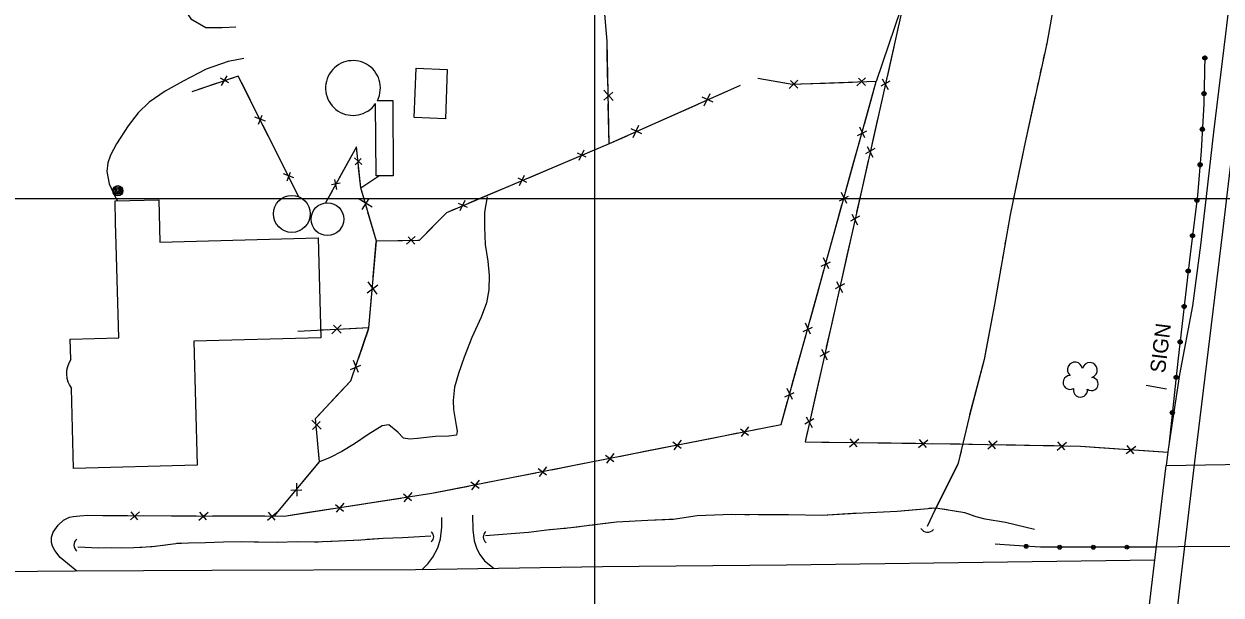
# Model space of a CAD drawing. Extents: x 353423 to 364002, y 127000 to 201942.
# Drawn here: x 361274.5 to 361747.4, y 142843.4 to 143068.9 of the extents above; entities that cross this region are included whole.
import ezdxf

# ---------------------------------------------------------------- set-up
doc = ezdxf.new("R2010")
doc.units = 0
for name, color, linetype in [('E_DTM_SlopeBottom', 7, 'Continuous'), ('E_DTM_SlopeTop', 7, 'Continuous'), ('E_FEN_Generic', 7, 'Continuous'), ('E_LAND_BrushLine', 7, 'Continuous'), ('E_LAND_TreeLine', 7, 'Continuous'), ('E_MISCPROP', 7, 'Continuous'), ('E_STRUCT_WingWall', 7, 'Continuous'), ('E_WTR_FlowLine', 7, 'Continuous')]:
    doc.layers.add(name, color=color, linetype=linetype)

msp = doc.modelspace()

# ---------------------------------------------------------------- linework, layer by layer
at = {"layer": 'E_DTM_SlopeBottom'}
for p, q in [((361355.39, 143045.64), (361352.1, 143047.54)), ((361354.6, 143048.45), (361352.37, 143044.62)), ((361580.2, 143046.71), (361576.75, 143043.47)), ((361580.15, 143043.59), (361577.36, 143046.54)), ((361606.98, 143047.69), (361603.52, 143044.45)), ((361606.92, 143044.57), (361604.13, 143047.52)), ((361616.6, 143046.38), (361612.96, 143044.38)), ((361613.54, 143047.24), (361615.84, 143042.98)), ((361507.22, 143038.7), (361503.56, 143042.74)), ((361503.63, 143038.82), (361507.08, 143041.98)), ((361545.44, 143041.36), (361543.14, 143036.42)), ((361546.72, 143038.02), (361542.48, 143039.96)), ((361369.87, 143030.48), (361365.77, 143032.16)), ((361367.2, 143029.31), (361368.62, 143032.83)), ((361518.61, 143025.5), (361514.36, 143027.45)), ((361517.32, 143028.85), (361515.03, 143023.91)), ((361606.73, 143023.89), (361604.68, 143028.17)), ((361603.77, 143024.89), (361607.42, 143026.66)), ((361496.65, 143016.25), (361493.16, 143017.93)), ((361495.64, 143019.04), (361493.66, 143014.99)), ((361610.61, 143019.69), (361606.97, 143017.69)), ((361607.54, 143020.55), (361609.84, 143016.29)), ((361407.99, 143013.37), (361405.05, 143016.11)), ((361405.35, 143013.23), (361407.68, 143015.77)), ((361381.1, 143008.09), (361377, 143009.77)), ((361378.42, 143006.92), (361379.85, 143010.45)), ((361473.16, 143006.32), (361469.67, 143008)), ((361472.15, 143009.11), (361470.17, 143005.05)), ((361399.37, 143006.1), (361396, 143005.35)), ((361397.12, 143007.49), (361397.97, 143003.57)), ((361412, 142996.53), (361406.91, 142999.78)), ((361408.13, 142995.61), (361410.9, 142999.99)), ((361448.65, 142999.18), (361446.67, 142995.12)), ((361596.61, 142999.07), (361600.26, 143000.85)), ((361599.56, 142998.08), (361597.52, 143002.36)), ((361449.67, 142996.39), (361446.18, 142998.06)), ((361601.53, 142993.86), (361603.83, 142989.6)), ((361604.6, 142993), (361600.96, 142991.01)), ((361429.01, 142984.98), (361425.66, 142981.95)), ((361428.91, 142982.01), (361426.3, 142984.87)), ((361589.45, 142973.26), (361593.1, 142975.03)), ((361592.4, 142972.27), (361590.36, 142976.54)), ((361410.12, 142962.8), (361414.29, 142965.87)), ((361414.06, 142962.25), (361410.5, 142967.12)), ((361598.59, 142966.32), (361594.95, 142964.32)), ((361595.52, 142967.18), (361597.82, 142962.92)), ((361399.87, 142950.15), (361396.19, 142946.62)), ((361399.85, 142946.8), (361396.81, 142949.94)), ((361582.28, 142947.44), (361585.94, 142949.22)), ((361585.24, 142946.45), (361583.2, 142950.73)), ((361592.59, 142939.63), (361588.95, 142937.63)), ((361589.52, 142940.49), (361591.82, 142936.23)), ((361403.53, 142932.5), (361407.57, 142934.18)), ((361406.64, 142931.25), (361404.72, 142935.98)), ((361575.12, 142921.63), (361578.78, 142923.4)), ((361578.08, 142920.64), (361576.03, 142924.92)), ((361583.53, 142913.8), (361585.83, 142909.54)), ((361391.89, 142908.9), (361388.19, 142912.41)), ((361388.53, 142908.76), (361391.53, 142911.95)), ((361557.5, 142909.1), (361560.77, 142906.6)), ((361557.95, 142905.97), (361560.89, 142909.77)), ((361586.59, 142912.94), (361582.95, 142910.94)), ((361530.89, 142903.85), (361534.15, 142901.35)), ((361531.33, 142900.73), (361534.27, 142904.52)), ((361600.59, 142901.95), (361604.27, 142905.08)), ((361600.79, 142905.13), (361603.5, 142901.98)), ((361627.94, 142901.61), (361631.62, 142904.75)), ((361628.14, 142904.79), (361630.85, 142901.64)), ((361655.28, 142901.19), (361658.98, 142904.3)), ((361655.5, 142904.36), (361658.19, 142901.2)), ((361682.85, 142903.86), (361685.54, 142900.7)), ((361504.72, 142895.48), (361507.66, 142899.28)), ((361682.63, 142900.68), (361686.33, 142903.8)), ((361709.85, 142899.3), (361713.71, 142902.22)), ((361710.23, 142902.46), (361712.76, 142899.17)), ((361504.27, 142898.61), (361507.54, 142896.11)), ((361477.66, 142893.36), (361480.93, 142890.86)), ((361478.11, 142890.24), (361481.05, 142894.03)), ((361379.92, 142884.8), (361384.29, 142884.93)), ((361382.38, 142882.52), (361382.27, 142887.62)), ((361451.05, 142888.12), (361454.32, 142885.62)), ((361451.49, 142884.99), (361454.44, 142888.79)), ((361424.41, 142883.35), (361427.57, 142880.71)), ((361424.73, 142880.21), (361427.83, 142883.87)), ((361316.53, 142873.08), (361320.15, 142876.22)), ((361316.7, 142876.23), (361319.41, 142873.14)), ((361343.65, 142873.01), (361347.28, 142876.16)), ((361343.82, 142876.17), (361346.54, 142873.07)), ((361370.77, 142872.95), (361374.4, 142876.09)), ((361370.95, 142876.1), (361373.66, 142873.01)), ((361397.6, 142879.23), (361400.76, 142876.59)), ((361397.92, 142876.08), (361401.02, 142879.75))]:
    msp.add_line(p, q, dxfattribs=at)
for points in [[(361682.01, 143343.86), (361669.03, 143284.63), (361654.77, 143218.98), (361639.29, 143152.27), (361623.26, 143082), (361611.17, 143046.17)], [(361623.56, 143084.21), (361612.09, 143032.96), (361595.18, 142957.89), (361583.05, 142903.87), (361640.33, 142903.17), (361691.9, 142902.22), (361726.37, 142899.89)], [(361557.44, 143044.6), (361505.64, 143021.54), (361504.83, 143062.12), (361503.33, 143080.48)], [(361504.93, 143057.15), (361504.83, 143062.12), (361504.34, 143068.13)], [(361620.01, 143068.36), (361617.59, 143057.51)], [(361505.17, 143044.65), (361504.93, 143057.15)], [(361617.59, 143057.51), (361615.45, 143047.97)], [(361383.07, 143000.68), (361359.16, 143048.34), (361340.84, 143042.15)], [(361361.72, 143043.23), (361359.16, 143048.34), (361356.09, 143047.3)], [(361573.61, 142910.79), (361611.17, 143046.17), (361577.96, 143044.96), (361564.39, 143047.4)], [(361575.1, 143045.47), (361564.39, 143047.4)], [(361601.83, 143045.83), (361590.95, 143045.43)], [(361609.42, 143039.86), (361611.17, 143046.17), (361608.15, 143046.06)], [(361350.48, 143045.41), (361340.84, 143042.15)], [(361366.29, 143034.14), (361361.72, 143043.23)], [(361557.44, 143044.6), (361547.39, 143040.13)], [(361590.95, 143045.43), (361581.38, 143045.08)], [(361614.04, 143041.67), (361612.09, 143032.96), (361611.61, 143030.82)], [(361505.54, 143026.39), (361505.32, 143037.38)], [(361540.75, 143037.17), (361529.32, 143032.08)], [(361606.51, 143029.37), (361609.42, 143039.86)], [(361529.32, 143032.08), (361519.28, 143027.61)], [(361372.95, 143020.84), (361368.94, 143028.85)], [(361611.61, 143030.82), (361609.46, 143021.28)], [(361512.63, 143024.66), (361505.64, 143021.54), (361505.54, 143026.39)], [(361602.26, 143014.04), (361604.82, 143023.27)], [(361377.51, 143011.75), (361372.95, 143020.84)], [(361407.52, 143004.21), (361405.83, 143020.39), (361393.66, 142998.26)], [(361406.12, 143017.62), (361405.83, 143020.39), (361402.73, 143014.75)], [(361505.64, 143021.54), (361441.42, 142994.39), (361430.63, 142983.41), (361413.71, 142983.12)], [(361505.64, 143021.54), (361497.24, 143017.99)], [(361402.73, 143014.75), (361398.82, 143007.64)], [(361491.69, 143015.64), (361482.14, 143011.61)], [(361599.35, 143003.55), (361602.26, 143014.04)], [(361608.04, 143014.98), (361605.6, 143004.14)], [(361407.52, 143004.21), (361406.68, 143012.28)], [(361410.77, 142948.87), (361413.71, 142983.12), (361407.52, 143004.21), (361414.64, 143008.95)], [(361408.09, 143002.3), (361407.52, 143004.21), (361414.64, 143008.95)], [(361482.14, 143011.61), (361473.75, 143008.06)], [(361383.06, 143000.68), (361380.17, 143006.46)], [(361468.2, 143005.71), (361458.65, 143001.68)], [(361605.6, 143004.14), (361603.45, 142994.6)], [(361396.23, 143002.94), (361393.66, 142998.27)], [(361458.65, 143001.68), (361450.25, 142998.12)], [(361413.69, 142982.86), (361413.71, 142983.12), (361410.35, 142994.56)], [(361444.7, 142995.78), (361441.42, 142994.39), (361436.65, 142989.54)], [(361595.1, 142988.23), (361597.65, 142997.45)], [(361436.65, 142989.54), (361430.63, 142983.41), (361430.1, 142983.4)], [(361592.18, 142977.74), (361595.1, 142988.23)], [(361602.03, 142988.29), (361599.59, 142977.45)], [(361412.5, 142969.05), (361413.69, 142982.86)], [(361424.08, 142983.3), (361413.71, 142983.12)], [(361599.59, 142977.45), (361597.44, 142967.91)], [(361587.93, 142962.41), (361590.49, 142971.64)], [(361410.77, 142948.87), (361411.81, 142961.02)], [(361585.02, 142951.92), (361587.93, 142962.41)], [(361596.02, 142961.61), (361595.18, 142957.89), (361593.58, 142950.76)], [(361373.64, 142874.83), (361391.29, 142896.04), (361389.69, 142913.07), (361403.65, 142928.06), (361410.77, 142948.87), (361382.65, 142947.53)], [(361394.35, 142948.09), (361391.72, 142947.96)], [(361410.55, 142948.23), (361410.77, 142948.87), (361401.16, 142948.41)], [(361406.76, 142937.14), (361410.55, 142948.23)], [(361593.58, 142950.76), (361591.44, 142941.23)], [(361580.77, 142936.6), (361583.33, 142945.83)], [(361577.86, 142926.11), (361580.77, 142936.6)], [(361590.02, 142934.92), (361587.58, 142924.08)], [(361398.53, 142922.56), (361403.65, 142928.06), (361404.55, 142930.7)], [(361587.58, 142924.08), (361585.44, 142914.54)], [(361390.54, 142913.99), (361398.53, 142922.56)], [(361573.61, 142910.79), (361576.17, 142920.01)], [(361305.71, 142874.8), (361377.28, 142874.62), (361435.67, 142883.6), (361573.61, 142910.79)], [(361562.8, 142908.65), (361573.61, 142910.79)], [(361391.17, 142897.27), (361390.21, 142907.53)], [(361536.18, 142903.41), (361547, 142905.54)], [(361547, 142905.54), (361556.51, 142907.42)], [(361584.03, 142908.23), (361583.05, 142903.87), (361589.69, 142903.79)], [(361509.57, 142898.17), (361520.39, 142900.3)], [(361520.39, 142900.3), (361529.9, 142902.17)], [(361589.69, 142903.79), (361599.47, 142903.67)], [(361605.93, 142903.59), (361617.04, 142903.46)], [(361617.04, 142903.46), (361626.82, 142903.33)], [(361633.28, 142903.26), (361640.33, 142903.17), (361644.4, 142903.1)], [(361644.4, 142903.1), (361654.17, 142902.92)], [(361660.63, 142902.8), (361671.74, 142902.59)], [(361671.74, 142902.59), (361681.52, 142902.41)], [(361687.98, 142902.29), (361691.9, 142902.22), (361699.08, 142901.74)], [(361699.08, 142901.74), (361708.83, 142901.08)], [(361715.28, 142900.64), (361726.37, 142899.89)], [(361726.49, 142900.93), (361725.73, 142894.55)], [(361384.59, 142887.99), (361391.29, 142896.04), (361391.17, 142897.27)], [(361482.96, 142892.92), (361493.77, 142895.05)], [(361493.77, 142895.05), (361503.29, 142896.93)], [(361760.35, 142796.52), (361713.85, 142795.74), (361725.73, 142894.55), (361772.51, 142895.42), (361760.35, 142796.52)], [(361456.35, 142887.68), (361467.16, 142889.81)], [(361467.16, 142889.81), (361476.67, 142891.68)], [(361440.55, 142884.56), (361450.06, 142886.44)], [(361373.64, 142874.83), (361380.23, 142882.75)], [(361402.88, 142878.56), (361413.78, 142880.24)], [(361413.78, 142880.24), (361423.36, 142881.71)], [(361429.69, 142882.68), (361435.67, 142883.6), (361440.55, 142884.56)], [(361376.06, 142874.63), (361377.28, 142874.62), (361386.97, 142876.11)], [(361386.97, 142876.11), (361396.55, 142877.59)], [(361305.71, 142874.8), (361315.4, 142874.77)], [(361321.81, 142874.76), (361332.83, 142874.73)], [(361332.83, 142874.73), (361342.52, 142874.71)], [(361348.93, 142874.69), (361359.96, 142874.67)], [(361359.96, 142874.67), (361369.65, 142874.64)]]:
    msp.add_lwpolyline(points, dxfattribs=at)
for centre, radius, start, end in [((361433.97, 142866.4), 2.39, 306.7895, 53.029), ((361458.71, 142866.33), 2.76, 127.8929, 234.1325), ((361631.43, 142871.32), 3.08, 212.4629, 318.7024), ((361297.23, 142863.12), 3.01, 127.5581, 233.7977)]:
    msp.add_arc(centre, radius, start, end, dxfattribs=at)
at = {"layer": 'E_DTM_SlopeTop'}
for points in [[(361619.98, 141919.6), (361642.06, 142103.21), (361648.02, 142155.44), (361656.62, 142225.79), (361663.46, 142284.57), (361672.36, 142357.55), (361681.24, 142431.07), (361689.44, 142499.97), (361699.02, 142580.17), (361705.31, 142631.91), (361714.51, 142708.58), (361725.12, 142795.89), (361737.29, 142898.23), (361748.13, 142986.83), (361757.86, 143069.24), (361767.99, 143152.26), (361778.01, 143233.75), (361788.06, 143318.61), (361800.5, 143421.86), (361812.98, 143525.72), (361822.96, 143609.22), (361835.38, 143711.55), (361847.11, 143810.81), (361856.63, 143888.02)], [(361847.81, 143885.69), (361836.3, 143789.61), (361825.98, 143701.87), (361814.05, 143603.62), (361804.21, 143522.36), (361795.16, 143448.76), (361785.52, 143367.31), (361775.06, 143279.7), (361764.01, 143187.96), (361755.51, 143117.73), (361749.13, 143064.97), (361744.4, 143026.17), (361741.57, 143000.75), (361739.29, 142981.53), (361736.06, 142957.66), (361730.98, 142930.47), (361726.49, 142900.93)], [(361721.23, 142857.14), (361672.72, 142856.52), (361575.72, 142855.28), (361503.04, 142854.55), (361429.21, 142853.33), (361348.76, 142853.06), (361294.72, 142852.79), (361219.96, 142852.14), (361134.6, 142850.87), (361051.23, 142850.69), (360962.79, 142849.52), (360847.96, 142848.06), (360757.2, 142847.04), (360661.91, 142845.91), (360567.92, 142844.54), (360482.41, 142843.72), (360406.02, 142843.46), (360314.64, 142842.32), (360192.48, 142841.09), (360087.35, 142840.4), (359989.71, 142839.23), (359883.52, 142838.89), (359783.17, 142838.58), (359777.15, 142838.54)]]:
    msp.add_lwpolyline(points, dxfattribs=at)
at = {"layer": 'E_FEN_Generic'}
for centre, radius, start, end in [((361689.67, 142932.4), 2.97, 7.9303, 229.1642), ((361695.53, 142932.23), 2.97, 285.5811, 168.5544), ((361687.77, 142927.37), 2.78, 90.9012, 298.6742), ((361696.24, 142926.76), 2.61, 230.2863, 88.2189), ((361691.82, 142924.33), 2.78, 167.5782, 8.5892)]:
    msp.add_arc(centre, radius, start, end, dxfattribs=at)
at = {"layer": 'E_LAND_BrushLine'}
msp.add_line((361725.83, 142924.75), (361717.86, 142926.16), dxfattribs=at)
for centre, radius in [((361311.59, 143003.04), 2.02), ((361311.58, 143003.04), 1.52), ((361311.62, 143003.05), 1.01), ((361311.61, 143003.05), 0.502)]:
    msp.add_circle(centre, radius, dxfattribs=at)
at = {"layer": 'E_LAND_TreeLine'}
for p, q in [((361500, 141500), (361500, 144000)), ((359500, 143000), (364000, 143000))]:
    msp.add_line(p, q, dxfattribs=at)
at = {"layer": 'E_MISCPROP'}
for points in [[(361338.25, 143074.38), (361340.45, 143070.87), (361346.31, 143067.52), (361352.75, 143067.57), (361358.2, 143067.77)], [(361361.4, 143055.27), (361355.17, 143054.07), (361346.53, 143051), (361337.43, 143046.34), (361330.29, 143042.35), (361323.92, 143037.98), (361319.67, 143033.8), (361315.66, 143028.66), (361311.01, 143021.64), (361308.63, 143017.1), (361307.6, 143014.02), (361307.29, 143010.62), (361308.23, 143005.79), (361310.42, 143000.94), (361311.4, 142999.05)], [(361741.01, 143056.52), (361740.53, 143037.33), (361739.58, 143018.78), (361738.09, 143001.12), (361734.93, 142975.76), (361730.36, 142935.81), (361726.72, 142902.44)], [(361741.01, 143056.52), (361740.53, 143037.33), (361739.58, 143018.78), (361738.09, 143001.12), (361734.93, 142975.76), (361730.36, 142935.81), (361726.72, 142902.44)], [(361457.5, 143000.65), (361456.41, 142994.55), (361456.44, 142988.62), (361456.74, 142981.8), (361457.73, 142975.23), (361458.23, 142969.54), (361458.2, 142963.96), (361457.18, 142958.82), (361455.08, 142953.11), (361451.49, 142945.12), (361448.41, 142937.34), (361446.21, 142930.94), (361444.61, 142925.49), (361444.09, 142920.29), (361444.23, 142916.74), (361445.24, 142910.42), (361445.61, 142908.14), (361445.41, 142906.55), (361442.28, 142906.2), (361437.07, 142905.98), (361430.02, 142905.17), (361426.91, 142905), (361424.41, 142905.37), (361422.17, 142907.74), (361418.62, 142910.64), (361415.96, 142910.27), (361410.48, 142906.77), (361405.14, 142903.06), (361400.07, 142900.09), (361395.51, 142897.79), (361391.29, 142896.04)], [(361295.42, 142852.79), (361288.77, 142858.26), (361286.7, 142861.02), (361285.77, 142862.76), (361285.38, 142864.21), (361285.37, 142866.24), (361286.08, 142868.27), (361287.99, 142871.05), (361290.1, 142872.98), (361292.51, 142874.21), (361293.93, 142874.42), (361296.61, 142874.73), (361299.62, 142874.94), (361305.71, 142874.8)], [(361431.62, 142853.37), (361434.04, 142855.73), (361436.01, 142858.4), (361437.99, 142862.06), (361439, 142865.64), (361439.56, 142870.19), (361439.54, 142873.36), (361439.57, 142874.07)], [(361451.64, 142874.9), (361451.83, 142869.15), (361452.4, 142864.88), (361453.4, 142861.64), (361454.53, 142859.38), (361456.4, 142856.88), (361460.28, 142853.84)], [(361910.06, 142866.53), (361895.16, 142865.22), (361880.8, 142864.4), (361869.9, 142863.89), (361860.63, 142863.49), (361852.39, 142863.21), (361847.44, 142863.16), (361706.97, 142862.29), (361687.27, 142862.31), (361676.04, 142862.26), (361665.61, 142862.99), (361658.16, 142863.57)], [(361721.86, 142862.38), (361706.97, 142862.29), (361687.27, 142862.31), (361676.04, 142862.26), (361665.61, 142862.99), (361658.16, 142863.57)]]:
    msp.add_lwpolyline(points, dxfattribs=at)
for centre, radius in [((361740.99, 143055.48), 0.819), ((361740.99, 143055.48), 0.413), ((361740.63, 143041.41), 0.819), ((361740.63, 143041.41), 0.413), ((361740.02, 143027.35), 0.819), ((361740.02, 143027.35), 0.413), ((361739.12, 143013.3), 0.819), ((361739.12, 143013.3), 0.413), ((361737.86, 142999.29), 0.819), ((361737.86, 142999.29), 0.413), ((361736.12, 142985.32), 0.819), ((361736.12, 142985.32), 0.413), ((361734.43, 142971.35), 0.819), ((361734.43, 142971.35), 0.413), ((361732.83, 142957.36), 0.819), ((361732.83, 142957.36), 0.413), ((361731.23, 142943.38), 0.819), ((361731.23, 142943.38), 0.413), ((361729.67, 142929.39), 0.819), ((361729.67, 142929.39), 0.413), ((361728.14, 142915.4), 0.819), ((361728.14, 142915.4), 0.413), ((361670.41, 142862.66), 0.772), ((361670.41, 142862.66), 0.389), ((361683.66, 142862.3), 0.772), ((361683.66, 142862.29), 0.389), ((361696.93, 142862.3), 0.772), ((361696.93, 142862.3), 0.389), ((361710.2, 142862.31), 0.772), ((361710.2, 142862.31), 0.389)]:
    msp.add_circle(centre, radius, dxfattribs=at)
at = {"layer": 'E_STRUCT_WingWall'}
for points in [[(361746.27, 143378.3), (361740.42, 143346.63), (361733.36, 143318.47), (361725.14, 143279.45), (361716.99, 143243.21), (361708.93, 143206.58), (361701.62, 143173.06), (361695.22, 143144.16), (361688.14, 143112.18), (361682.88, 143085.68), (361678.52, 143061.15), (361670, 143022.3), (361664.03, 142993.59), (361660.52, 142973.3), (361657.91, 142958.12), (361653.83, 142936.45), (361647.86, 142913.83), (361643.59, 142895.46), (361634.37, 142876.97), (361631.32, 142870.51)], [(361683.15, 143087.07), (361682.88, 143085.68), (361678.52, 143061.15), (361678.37, 143060.49)], [(361677.58, 143056.85), (361677.18, 143055.03)], [(361676.38, 143051.39), (361675.98, 143049.57)], [(361675.18, 143045.93), (361674.78, 143044.11)], [(361673.99, 143040.48), (361670, 143022.3), (361668.29, 143014.07)], [(361668.29, 143014.07), (361664.03, 142993.59), (361662.99, 142987.58)], [(361662.35, 142983.91), (361662.04, 142982.08)], [(361661.4, 142978.41), (361661.08, 142976.57)], [(361660.45, 142972.9), (361660.13, 142971.06)], [(361659.5, 142967.39), (361657.91, 142958.12), (361654.65, 142940.82)], [(361654.65, 142940.82), (361653.83, 142936.45), (361648.07, 142914.62)], [(361647.2, 142911), (361646.78, 142909.19)], [(361645.94, 142905.56), (361645.52, 142903.74)], [(361644.67, 142900.11), (361644.25, 142898.3)], [(361643.23, 142894.74), (361634.37, 142876.97), (361631.32, 142870.51)], [(361673.67, 142869.31), (361662.24, 142872.03), (361654.16, 142873.34), (361650.67, 142874.26), (361647.79, 142875.31), (361646.24, 142875.84), (361634.77, 142877.77), (361619.41, 142876.47), (361603.28, 142875.65), (361589.78, 142874.78), (361576.5, 142875.04), (361566.26, 142875.09), (361554.16, 142875.16), (361540.45, 142874.64), (361530.99, 142873.29), (361520.97, 142872.86), (361508.62, 142872.15), (361498.96, 142871), (361490.51, 142869.91), (361481.09, 142869.08), (361473.77, 142868.17), (361456.84, 142866.84)], [(361601.99, 142875.57), (361589.78, 142874.78), (361576.5, 142875.04), (361575.63, 142875.05)], [(361628.32, 142877.23), (361619.41, 142876.47), (361603.28, 142875.65), (361601.99, 142875.57)], [(361633.76, 142877.69), (361631.95, 142877.53)], [(361639.16, 142877.03), (361637.36, 142877.33)], [(361644.54, 142876.13), (361642.74, 142876.43)], [(361499.39, 142871.05), (361498.96, 142871), (361497.59, 142870.83)], [(361529.33, 142873.22), (361520.97, 142872.86), (361508.62, 142872.15), (361503.01, 142871.48)], [(361555.61, 142875.15), (361554.16, 142875.16), (361540.45, 142874.64), (361530.99, 142873.29), (361529.33, 142873.22)], [(361561.07, 142875.12), (361559.25, 142875.13)], [(361566.53, 142875.09), (361566.26, 142875.09), (361564.71, 142875.1)], [(361571.99, 142875.07), (361570.17, 142875.08)], [(361673.67, 142869.31), (361662.24, 142872.03), (361654.16, 142873.34), (361650.67, 142874.26), (361648.04, 142875.22)], [(361435.3, 142866.71), (361423.98, 142866.06), (361416.44, 142865.77), (361407.61, 142865.12), (361398.93, 142864.63), (361389.34, 142864.31), (361382.46, 142864.37), (361374.71, 142864.23), (361367.14, 142864.3), (361360.56, 142864.41), (361353.27, 142864.31), (361346.17, 142864.07), (361339.55, 142863.86), (361335.54, 142863.78), (361325.11, 142862.43), (361317.85, 142862.06), (361313.23, 142861.97), (361308.98, 142862.08), (361304, 142861.97), (361295.73, 142862.34)], [(361435.3, 142866.71), (361423.98, 142866.06), (361416.44, 142865.77), (361410.03, 142865.3)], [(361483.12, 142869.26), (361481.09, 142869.08), (361473.77, 142868.17), (361456.84, 142866.84)], [(361488.55, 142869.74), (361486.74, 142869.58)], [(361493.98, 142870.36), (361492.17, 142870.12)], [(361321.05, 142862.22), (361317.85, 142862.06), (361313.23, 142861.97), (361308.98, 142862.08), (361304, 142861.97), (361295.73, 142862.34)], [(361326.28, 142862.58), (361325.11, 142862.43), (361324.54, 142862.4)], [(361331.48, 142863.26), (361329.74, 142863.03)], [(361336.68, 142863.81), (361335.54, 142863.78), (361334.94, 142863.71)], [(361365.5, 142864.33), (361360.56, 142864.41), (361353.27, 142864.31), (361346.17, 142864.07), (361340.18, 142863.88)], [(361390.83, 142864.36), (361389.34, 142864.31), (361382.46, 142864.37), (361374.71, 142864.23), (361367.14, 142864.3), (361365.5, 142864.33)], [(361396.07, 142864.53), (361394.33, 142864.48)], [(361401.31, 142864.76), (361399.57, 142864.67)], [(361406.54, 142865.06), (361404.8, 142864.96)]]:
    msp.add_lwpolyline(points, dxfattribs=at)
at = {"layer": 'E_WTR_FlowLine'}
msp.add_lwpolyline([(361428.71, 143031.95), (361429.43, 143051.43), (361441.7, 143050.98), (361440.98, 143031.5)], close=True, dxfattribs=at)
for points in [[(361414.1, 143038.67), (361420.18, 143038.71), (361420.4, 143008.99), (361413.6, 143008.94), (361413.39, 143037.47)], [(361293.01, 142936.36), (361292.79, 142944.51), (361311.93, 142945.02), (361310.96, 142981.8), (361310.73, 142990.33), (361310.51, 142999.03), (361327.73, 142999.48), (361328.17, 142982.75), (361390.76, 142984.4), (361391.8, 142944.93), (361341.63, 142943.61), (361342.92, 142894.68), (361294.14, 142893.39), (361293.31, 142924.93)]]:
    msp.add_lwpolyline(points, dxfattribs=at)
for centre, radius in [((361380.33, 142993.91), 7.3), ((361394.39, 142991.85), 6.46)]:
    msp.add_circle(centre, radius, dxfattribs=at)
for centre, radius, start, end in [((361404.49, 143043.62), 10.82, 332.7201, 325.3487), ((361301, 142930.85), 9.71, 145.4199, 217.5986)]:
    msp.add_arc(centre, radius, start, end, dxfattribs=at)

# ---------------------------------------------------------------- texts
at = {"layer": 'E_LAND_BrushLine'}
msp.add_text('SIGN', height=6, rotation=83.0247, dxfattribs=at).set_placement((361725.25, 142930.87))

doc.saveas('drawing.dxf')
